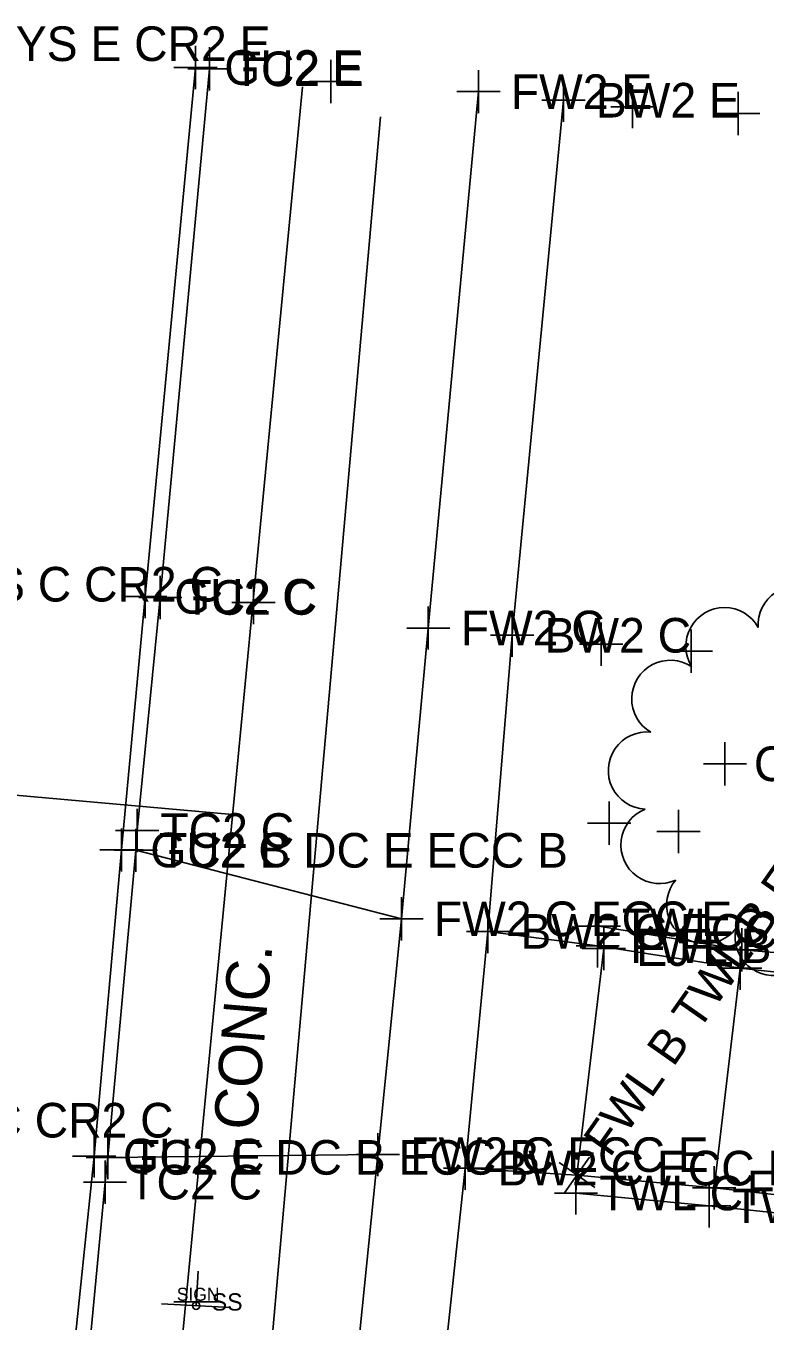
# Model space of a CAD drawing. Extents: x 1363693 to 1365209, y 422201 to 424153.
# Drawn here: x 1364291.3 to 1364325.5, y 423503 to 423562.9 of the extents above; entities that cross this region are included whole.
import ezdxf

# ---------------------------------------------------------------- set-up
doc = ezdxf.new("R2010")
doc.units = 0
for name, color, linetype in [('BASELINE-CL-RW', 7, 'Continuous'), ('BD_X_Building', 7, 'Continuous'), ('O-ALGN-TEXT-BASELINE-WERK-CL-RW', 7, 'Continuous'), ('OWNERS', 7, 'Continuous'), ('PV_X_Joint', 7, 'Continuous'), ('RD_X_Text', 7, 'Continuous'), ('RD_X_Wall', 7, 'Continuous'), ('SN_X_Private', 7, 'Continuous'), ('SN_X_Public', 7, 'Continuous'), ('SV_X_Original_Ground', 7, 'Continuous'), ('SV_X_Random_Point', 7, 'Continuous'), ('SV_X_Shot_Marker', 7, 'Continuous'), ('UT_X_Telecom', 7, 'Continuous'), ('UT_X_Water', 7, 'Continuous'), ('VG_X_Cells', 7, 'Continuous')]:
    doc.layers.add(name, color=color, linetype=linetype)

msp = doc.modelspace()

# ---------------------------------------------------------------- linework, layer by layer
at = {"layer": 'BASELINE-CL-RW'}
msp.add_line((1364295.105, 423510.563), (1364296.399, 423524.756), dxfattribs=at)
msp.add_line((1364295.105, 423510.563), (1364296.399, 423524.756), dxfattribs=at)
for points in [[(1364296.399, 423524.756), (1364296.461, 423525.67), (1364297.526, 423536.444), (1364299.799, 423560.878)], [(1364301.223, 423466.995), (1364299.89, 423468.076), (1364299.89, 423468.076), (1364299.398, 423468.585), (1364299.398, 423468.585), (1364297.159, 423471.65), (1364297.159, 423471.65), (1364295.517, 423474.543), (1364295.517, 423474.543), (1364294.134, 423477.744), (1364294.134, 423477.744), (1364293.534, 423479.805), (1364293.534, 423479.805), (1364293.262, 423481.639), (1364293.262, 423481.639), (1364292.949, 423486.39), (1364292.949, 423486.39), (1364292.955, 423487.659), (1364292.955, 423487.659), (1364293.139, 423490.05), (1364293.139, 423490.05), (1364294.97, 423509.419), (1364295.105, 423510.563)]]:
    msp.add_lwpolyline(points, dxfattribs=at)
at = {"layer": 'BD_X_Building'}
for p, q in [((1364317.746, 423520.341), (1364317.797, 423521.254)), ((1364317.797, 423521.254), (1364324.413, 423520.155)), ((1364317.746, 423520.341), (1364324.335, 423519.303)), ((1364329.469, 423519.747), (1364324.413, 423520.155)), ((1364330.358, 423518.656), (1364324.335, 423519.303)), ((1364316.79, 423509.748), (1364316.743, 423508.916)), ((1364316.79, 423509.748), (1364323.137, 423509.151)), ((1364323.137, 423509.151), (1364329.48, 423508.459)), ((1364316.743, 423508.916), (1364322.902, 423508.323)), ((1364329.295, 423507.648), (1364322.902, 423508.323))]:
    msp.add_line(p, q, dxfattribs=at)
at = {"layer": 'O-ALGN-TEXT-BASELINE-WERK-CL-RW'}
for points in [[(1364299.398, 423468.585), (1364300.421, 423470.396), (1364302.492, 423474.386), (1364304.322, 423478.066), (1364304.998, 423485.198), (1364307.587, 423510.689), (1364308.675, 423521.59), (1364309.916, 423535.032), (1364312.231, 423559.823)], [(1364367.411, 423466.726), (1364348.47, 423468.833), (1364335.639, 423470.368), (1364320.777, 423472.084), (1364307.678, 423473.708), (1364308.926, 423484.875), (1364311.614, 423510.067), (1364312.676, 423521.008), (1364313.789, 423534.696), (1364316.163, 423559.427)]]:
    msp.add_lwpolyline(points, dxfattribs=at)
at = {"layer": 'OWNERS'}
for p, q in [((1364296.399, 423524.756), (1364308.675, 423521.59)), ((1364312.676, 423521.008), (1364317.746, 423520.341)), ((1364295.105, 423510.563), (1364307.587, 423510.689)), ((1364311.614, 423510.067), (1364316.79, 423509.748)), ((1364316.899, 423509.768), (1364316.79, 423509.748))]:
    msp.add_line(p, q, dxfattribs=at)
msp.add_lwpolyline([(1364292.346, 423490.156), (1364294.463, 423510.626), (1364295.726, 423524.772), (1364296.83, 423536.494), (1364299.147, 423560.939)], dxfattribs=at)
at = {"layer": 'PV_X_Joint'}
for p, q in [((1364316.79, 423509.748), (1364318.035, 423520.216)), ((1364323.137, 423509.151), (1364324.335, 423519.303))]:
    msp.add_line(p, q, dxfattribs=at)
at = {"layer": 'RD_X_Wall'}
for p, q in [((1364317.746, 423520.341), (1364317.797, 423521.254)), ((1364317.797, 423521.254), (1364324.413, 423520.155)), ((1364317.746, 423520.341), (1364324.335, 423519.303)), ((1364316.79, 423509.748), (1364316.743, 423508.916)), ((1364316.79, 423509.748), (1364323.137, 423509.151)), ((1364316.743, 423508.916), (1364322.902, 423508.323))]:
    msp.add_line(p, q, dxfattribs=at)
at = {"layer": 'SN_X_Private'}
msp.add_line((1364298.152, 423503.882), (1364300.218, 423503.882), dxfattribs=at)
msp.add_circle((1364299.185, 423503.71), 0.172, dxfattribs=at)
at = {"layer": 'SN_X_Public'}
for p, q in [((1364299.185, 423503.71), (1364299.271, 423505.308)), ((1364300.783, 423503.624), (1364297.587, 423503.796))]:
    msp.add_line(p, q, dxfattribs=at)
at = {"layer": 'SV_X_Original_Ground'}
for p, q in [((1364305.411, 423559.294), (1364305.411, 423561.294)), ((1364304.411, 423560.294), (1364306.411, 423560.294)), ((1364319.357, 423558.128), (1364319.357, 423560.128)), ((1364324.248, 423557.818), (1364324.248, 423559.818)), ((1364318.357, 423559.128), (1364320.357, 423559.128)), ((1364323.248, 423558.818), (1364325.248, 423558.818)), ((1364301.84, 423535.215), (1364301.84, 423537.215)), ((1364300.84, 423536.215), (1364302.84, 423536.215)), ((1364317.91, 423533.288), (1364317.91, 423535.288)), ((1364322.062, 423532.956), (1364322.062, 423534.956)), ((1364316.91, 423534.288), (1364318.91, 423534.288)), ((1364321.062, 423533.956), (1364323.062, 423533.956)), ((1364323.633, 423527.756), (1364323.633, 423529.756)), ((1364322.633, 423528.756), (1364324.633, 423528.756)), ((1364318.283, 423525.015), (1364318.283, 423527.015)), ((1364321.482, 423524.62), (1364321.482, 423526.62)), ((1364317.283, 423526.015), (1364319.283, 423526.015)), ((1364320.482, 423525.62), (1364322.482, 423525.62))]:
    msp.add_line(p, q, dxfattribs=at)
at = {"layer": 'SV_X_Random_Point'}
for p, q in [((1364317.797, 423520.254), (1364317.797, 423522.254)), ((1364316.797, 423521.254), (1364318.797, 423521.254)), ((1364317.746, 423519.341), (1364317.746, 423521.341)), ((1364324.413, 423519.155), (1364324.413, 423521.155)), ((1364316.746, 423520.341), (1364318.746, 423520.341)), ((1364323.413, 423520.155), (1364325.413, 423520.155)), ((1364324.335, 423518.303), (1364324.335, 423520.303)), ((1364323.335, 423519.303), (1364325.335, 423519.303)), ((1364317.609, 423509.174), (1364315.971, 423510.322)), ((1364316.216, 423508.929), (1364317.364, 423510.567)), ((1364316.743, 423507.916), (1364316.743, 423509.916)), ((1364323.137, 423508.151), (1364323.137, 423510.151)), ((1364322.137, 423509.151), (1364324.137, 423509.151)), ((1364322.902, 423507.323), (1364322.902, 423509.323)), ((1364315.743, 423508.916), (1364317.743, 423508.916)), ((1364321.902, 423508.323), (1364323.902, 423508.323))]:
    msp.add_line(p, q, dxfattribs=at)
at = {"layer": 'SV_X_Shot_Marker'}
for p, q in [((1364299.147, 423559.939), (1364299.147, 423561.939)), ((1364299.799, 423559.878), (1364299.799, 423561.878)), ((1364298.147, 423560.939), (1364300.147, 423560.939)), ((1364298.799, 423560.878), (1364300.799, 423560.878)), ((1364312.231, 423558.823), (1364312.231, 423560.823)), ((1364316.163, 423558.427), (1364316.163, 423560.427)), ((1364311.231, 423559.823), (1364313.231, 423559.823)), ((1364315.163, 423559.427), (1364317.163, 423559.427)), ((1364296.83, 423535.494), (1364296.83, 423537.494)), ((1364297.526, 423535.444), (1364297.526, 423537.444)), ((1364295.83, 423536.494), (1364297.83, 423536.494)), ((1364296.526, 423536.444), (1364298.526, 423536.444)), ((1364309.916, 423534.032), (1364309.916, 423536.032)), ((1364313.789, 423533.696), (1364313.789, 423535.696)), ((1364308.916, 423535.032), (1364310.916, 423535.032)), ((1364312.789, 423534.696), (1364314.789, 423534.696)), ((1364296.461, 423524.67), (1364296.461, 423526.67)), ((1364295.461, 423525.67), (1364297.461, 423525.67)), ((1364295.726, 423523.772), (1364295.726, 423525.772)), ((1364296.399, 423523.756), (1364296.399, 423525.756)), ((1364294.726, 423524.772), (1364296.726, 423524.772)), ((1364295.399, 423524.756), (1364297.399, 423524.756)), ((1364308.675, 423520.59), (1364308.675, 423522.59)), ((1364312.676, 423520.008), (1364312.676, 423522.008)), ((1364307.675, 423521.59), (1364309.675, 423521.59)), ((1364318.035, 423519.216), (1364318.035, 423521.216)), ((1364311.676, 423521.008), (1364313.676, 423521.008)), ((1364317.035, 423520.216), (1364319.035, 423520.216)), ((1364294.463, 423509.626), (1364294.463, 423511.626)), ((1364295.105, 423509.563), (1364295.105, 423511.563)), ((1364307.587, 423509.689), (1364307.587, 423511.689)), ((1364311.614, 423509.067), (1364311.614, 423511.067)), ((1364293.463, 423510.626), (1364295.463, 423510.626)), ((1364294.105, 423510.563), (1364296.105, 423510.563)), ((1364294.97, 423508.419), (1364294.97, 423510.419)), ((1364306.587, 423510.689), (1364308.587, 423510.689)), ((1364310.614, 423510.067), (1364312.614, 423510.067)), ((1364293.97, 423509.419), (1364295.97, 423509.419))]:
    msp.add_line(p, q, dxfattribs=at)
at = {"layer": 'UT_X_Telecom'}
msp.add_lwpolyline([(1364331.133, 423132.499), (1364271.573, 423151.567), (1364307.701, 423558.666)], dxfattribs=at)
at = {"layer": 'UT_X_Water'}
msp.add_line((1364245.657, 423531.281), (1364300.863, 423526.417), dxfattribs=at)
msp.add_lwpolyline([(1364264.276, 423134.188), (1364290.904, 423420.252), (1364296.496, 423480.942), (1364304.106, 423560.043)], dxfattribs=at)
at = {"layer": 'VG_X_Cells'}
for centre, start, end in [((1364326.95, 423535.182), 1.24102, 184.12371), ((1364323.606, 423534.19), 28.93333, 211.81601), ((1364321.107, 423531.757), 56.62564, 239.50832), ((1364320.024, 423528.442), 84.31794, 267.20063), ((1364320.606, 423525.003), 112.01025, 294.89294), ((1364322.719, 423522.228), 139.70256, 322.58525), ((1364325.88, 423520.754), 167.39487, 350.27755)]:
    msp.add_arc(centre, 1.786, start, end, dxfattribs=at)

# ---------------------------------------------------------------- texts
at = {"layer": 'RD_X_Text'}
msp.add_text('CONC.', height=2, rotation=85.09919, dxfattribs=at).set_placement((1364301.975, 423511.772))
at = {"layer": 'SN_X_Private'}
for s, height, p in [('SIGN', 0.6026, (1364298.288, 423503.935)), ('SS', 0.8, (1364299.904, 423503.482))]:
    msp.add_text(s, height=height, dxfattribs=at).set_placement(p)
at = {"layer": 'SV_X_Original_Ground'}
for s, p in [('DYS E CR2 E', (1364289.301, 423561.238)), ('DYS C CR2 C', (1364286.868, 423536.255)), ('CR2 OC', (1364324.97, 423527.956)), ('DYS C CR2 C', (1364284.585, 423511.481))]:
    msp.add_text(s, height=1.6, dxfattribs=at).set_placement(p)
at = {"layer": 'SV_X_Random_Point'}
msp.add_text('FWL B TWL B ECC E EJ B', height=1.6, rotation=54.94297, dxfattribs=at).set_placement((1364318.306, 423510.516))
for s, p in [('TWL C', (1364318.868, 423520.454)), ('FWL B TWL B ECC E', (1364319.246, 423519.541)), ('TWL C', (1364317.814, 423508.116)), ('FWL E EJ1 B', (1364324.637, 423508.351)), ('TWL E', (1364323.973, 423507.523))]:
    msp.add_text(s, height=1.6, dxfattribs=at).set_placement(p)
at = {"layer": 'SV_X_Shot_Marker'}
for s, p in [('GU2 E', (1364300.484, 423560.139)), ('TC2 E', (1364300.87, 423560.078)), ('FW2 E', (1364313.731, 423559.023)), ('BW2 E', (1364317.663, 423558.627)), ('GU2 C', (1364298.167, 423535.694)), ('TC2 C', (1364298.597, 423535.644)), ('FW2 C', (1364311.416, 423534.232)), ('BW2 C', (1364315.289, 423533.896)), ('TC2 C', (1364297.532, 423524.87)), ('GU2 C', (1364297.063, 423523.972)), ('TC2 B DC E ECC B', (1364297.47, 423523.956)), ('FW2 C ECC E', (1364310.175, 423520.79)), ('BW2 C ECC B', (1364314.176, 423520.208)), ('EJ E', (1364319.535, 423519.416)), ('GU2 C', (1364295.8, 423509.826)), ('FW2 C ECC E', (1364309.087, 423509.889)), ('TC2 E DC B ECC B', (1364296.176, 423509.763)), ('BW2 C ECC B', (1364313.114, 423509.267)), ('TC2 C', (1364296.041, 423508.619))]:
    msp.add_text(s, height=1.6, dxfattribs=at).set_placement(p)

doc.saveas('drawing.dxf')
